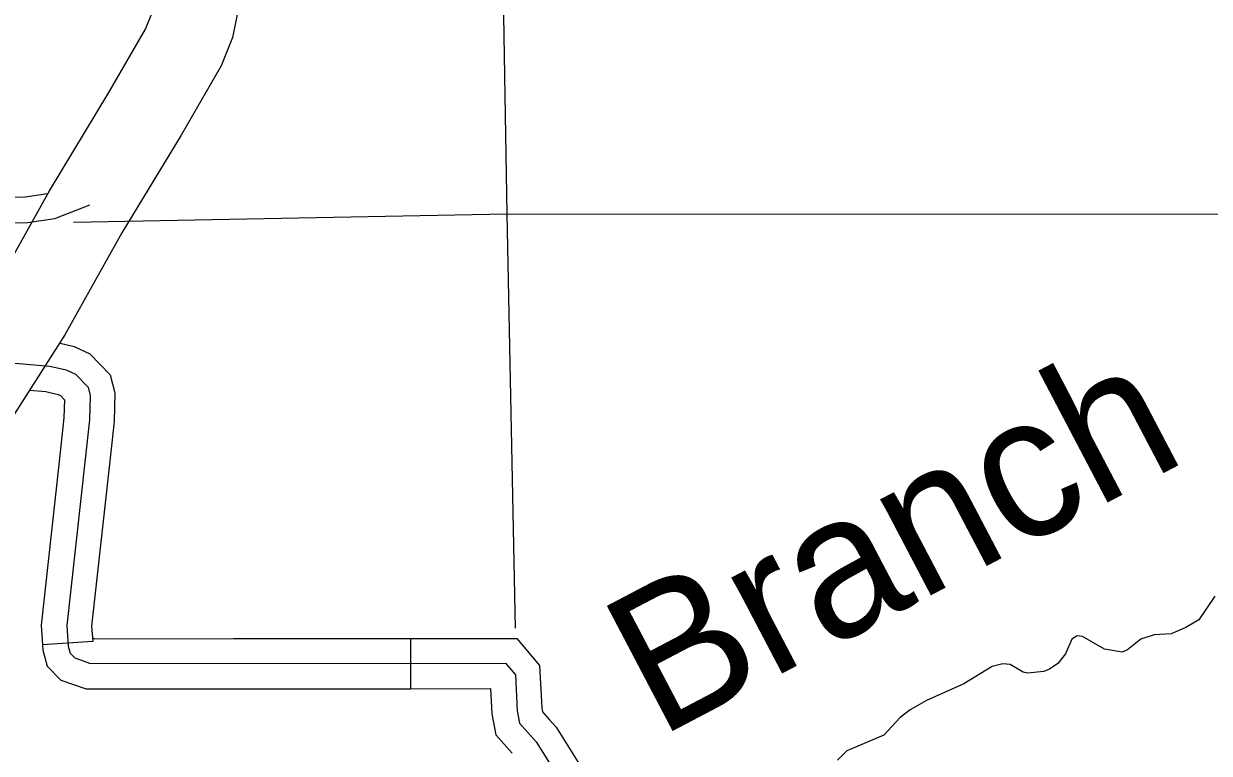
# Model space of a CAD drawing. Extents: x 1212896 to 1368412, y 378476 to 478763.
# Drawn here: x 1282147 to 1285690, y 399509 to 401689 of the extents above; entities that cross this region are included whole.
import ezdxf

# ---------------------------------------------------------------- set-up
doc = ezdxf.new("R2010")
doc.units = 0
for name, color, linetype in [('Level 10', 7, 'Continuous'), ('Level 32', 7, 'Continuous'), ('Level 35', 7, 'Continuous'), ('Level 45', 7, 'Continuous'), ('Level 5', 7, 'Continuous')]:
    doc.layers.add(name, color=color, linetype=linetype)

msp = doc.modelspace()

# ---------------------------------------------------------------- linework, layer by layer
at = {"layer": 'Level 10'}
for points in [[(1281510.4, 400333.1), (1281700.2, 400457.4), (1281895.9, 400637.9), (1282055.1, 400887.5), (1282223.8, 401189.7), (1282401.8, 401483), (1282511.4, 401672.7), (1282530.2, 401719.5), (1282610.1, 402108.4), (1282704.7, 402496.6), (1282741.9, 402607), (1282785, 402723.4), (1282996.3, 403241.1), (1283100.2, 403515.5)], [(1283334.4, 403428), (1283229, 403149.6), (1283018, 402632.7), (1282977.6, 402523.7), (1282945.1, 402427), (1282854, 402053.6), (1282770.5, 401647.2), (1282736.8, 401563.1), (1282617, 401355.6), (1282439.9, 401063.9), (1282269.8, 400759.2), (1282089.3, 400476.1), (1281854.1, 400259.2), (1281619.9, 400108.4)]]:
    msp.add_lwpolyline(points, dxfattribs=at)
at = {"layer": 'Level 32'}
for points in [[(1282004.7, 401168.3), (1282151.5, 401171.2), (1282219.1, 401181.2)], [(1277268.8, 400835.8), (1277323.8, 400862.8), (1277390.3, 400878.7), (1279760.3, 401046), (1282157.9, 401095), (1282240.3, 401107.2), (1282344.8, 401148)]]:
    msp.add_lwpolyline(points, dxfattribs=at)
at = {"layer": 'Level 35'}
msp.add_lwpolyline([(1285705.9, 399978.6), (1285658.5, 399908.4), (1285620.1, 399885.5), (1285575.6, 399866.5), (1285524.8, 399863.4), (1285485.2, 399850.5), (1285445, 399818.5), (1285429.2, 399811.2), (1285376.5, 399820.1), (1285311.2, 399858.5), (1285294.4, 399860.1), (1285278.6, 399850), (1285259.6, 399806.5), (1285237.6, 399778), (1285212.7, 399760.4), (1285194.9, 399753.9), (1285146.1, 399748.9), (1285133.1, 399751.6), (1285094.7, 399774.8), (1285072.7, 399776.3), (1285040.5, 399768.8), (1284956.2, 399716.7), (1284844.5, 399667.1), (1284796.3, 399639), (1284765.9, 399615.7), (1284717.1, 399563.1), (1284606.3, 399517), (1284579, 399488.9)], dxfattribs=at)
at = {"layer": 'Level 45'}
for p, q in [((1282353.1, 399843.6), (1282203.5, 399833)), ((1283302.4, 399852.3), (1283302.5, 399702.3))]:
    msp.add_line(p, q, dxfattribs=at)
for points in [[(1282255.7, 400734), (1282297.8, 400724.6), (1282344.8, 400703.1), (1282405.6, 400639.9), (1282419.7, 400586.1), (1282416.8, 400500.3), (1282400.9, 400355.4)], [(1282073.5, 400679), (1282225.1, 400665.4), (1282274.2, 400654.4), (1282301.4, 400642), (1282339.2, 400602.7), (1282345.7, 400577.8), (1282343.3, 400505.6), (1282276, 399890.7), (1282280.3, 399829.6), (1282285.8, 399808.7), (1282300.1, 399794), (1282346.3, 399777.9), (1283586.7, 399779), (1283616.4, 399743.5), (1283621.8, 399636.4), (1283628.6, 399599.4), (1283678.7, 399543.4), (1283766.6, 399402), (1283779.5, 399314.1), (1283776.7, 399258.9), (1283738.5, 399089.6), (1283742.3, 399054.6), (1283753.1, 399018.8), (1283786.6, 398992.5)], [(1282164.5, 400594.1), (1282213.3, 400589.7), (1282249.8, 400581.6), (1282256.5, 400578.5), (1282268.9, 400565.6), (1282267.1, 400511), (1282251.8, 400371.7)], [(1282251.8, 400371.7), (1282199.3, 399892.1), (1282203.5, 399833)], [(1282400.9, 400355.4), (1282349.9, 399889.2), (1282353.1, 399843.6)], [(1282203.5, 399833), (1282204.6, 399817.2), (1282216.9, 399769.9), (1282257.9, 399727.7), (1282333.5, 399701.5), (1282774.5, 399701.9)], [(1282352.4, 399853.7), (1282358.7, 399851.5), (1282774.4, 399851.9)], [(1282774.4, 399851.9), (1283302.4, 399852.3)], [(1283302.4, 399852.3), (1283621, 399852.6), (1283688.7, 399771.9), (1283695.1, 399644.9), (1283697.2, 399633.1), (1283718.5, 399609.3)], [(1282774.5, 399701.9), (1283302.5, 399702.3)], [(1283302.5, 399702.3), (1283542, 399702.5), (1283545.7, 399627.5), (1283557.3, 399564.5), (1283606.7, 399509.3)], [(1283718.5, 399609.3), (1283737.8, 399587.7), (1283837.2, 399427.8), (1283853.4, 399317.6), (1283850, 399248.8), (1283813, 399085.4), (1283814, 399076.3)]]:
    msp.add_lwpolyline(points, dxfattribs=at)
at = {"layer": 'Level 5'}
for points in [[(1283499.6, 406513.1), (1283590.7, 401120.3)], [(1283590.7, 401120.3), (1282295.6, 401095.2)], [(1283590.7, 401120.3), (1286325.3, 401121.1)], [(1283590.7, 401120.3), (1283615.3, 399882.8)]]:
    msp.add_lwpolyline(points, dxfattribs=at)

# ---------------------------------------------------------------- texts
at = {"layer": 'Level 35'}
msp.add_text('Branch', height=422.4, rotation=27.7083, dxfattribs=at).set_placement((1284044.9, 399554.2))

doc.saveas('drawing.dxf')
